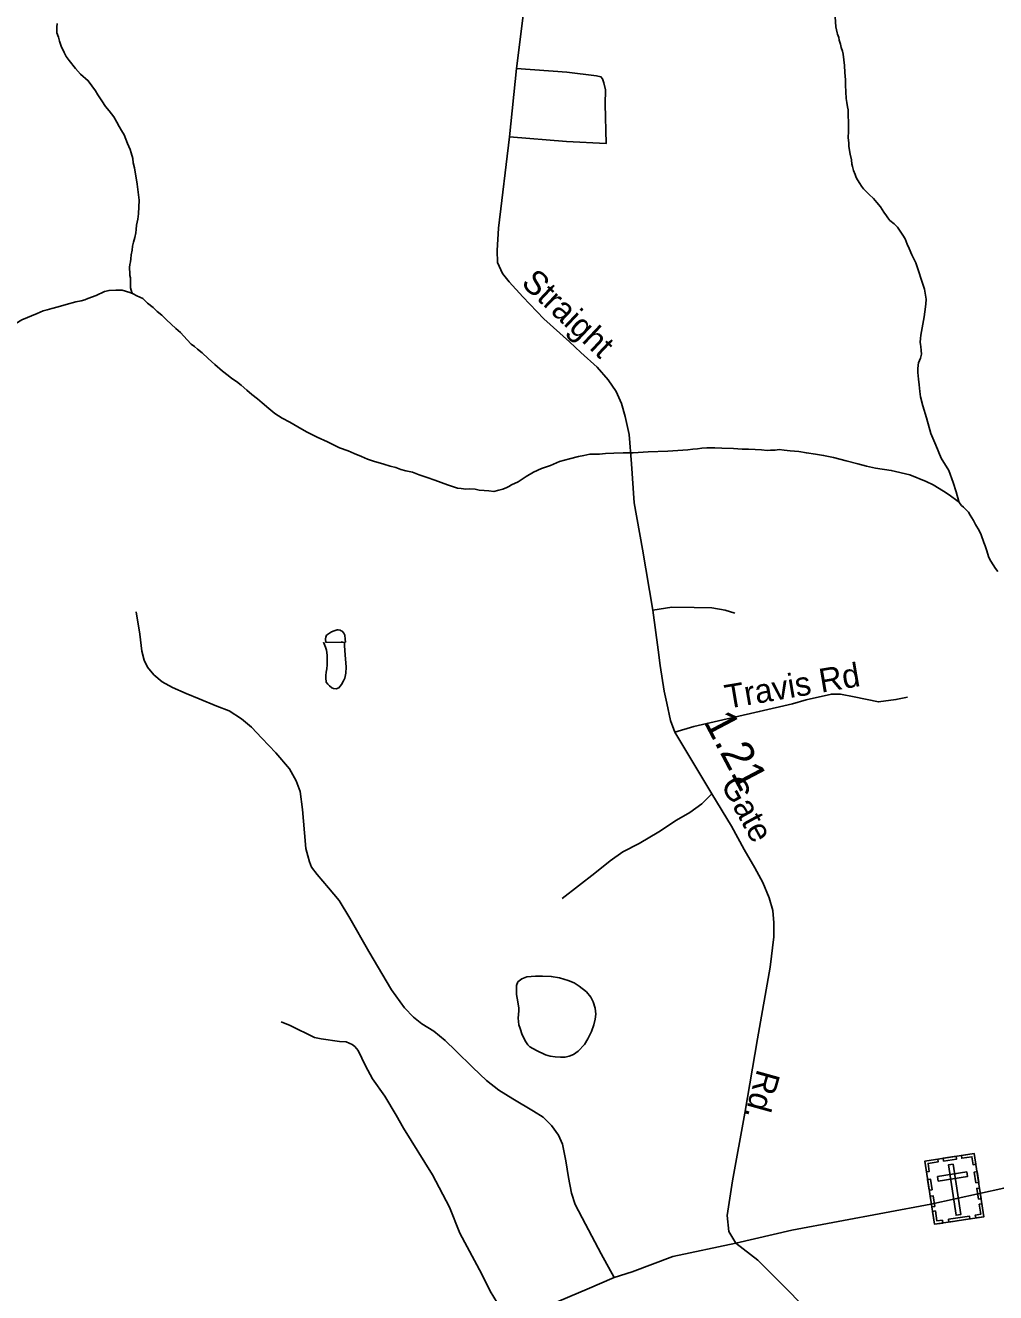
# Model space of a CAD drawing. Extents: x 2220236 to 2384410, y 720751 to 894131.
# Drawn here: x 2336165 to 2340031, y 863811 to 868860 of the extents above; entities that cross this region are included whole.
import ezdxf

# ---------------------------------------------------------------- set-up
doc = ezdxf.new("R2010")
doc.units = 0
for name, color, linetype in [('Exist Cultural Cemetery CELL', 7, 'Continuous'), ('Exist Hydrographic Creek Single Shore', 7, 'Continuous'), ('Exist Hydrographic Misc Water Feature', 7, 'Continuous'), ('Exist Hydrographic Pond Under 1500 Sq Ft', 7, 'Continuous'), ('Exist Road Non-System Type 51', 7, 'Continuous'), ('Exist Road Non-System Type 51 Label', 7, 'Continuous'), ('Exist Road Secondary Mileage Hundredths English Label', 7, 'Continuous'), ('Exist Road Secondary Type 51 Attributed', 7, 'Continuous'), ('Exist Road Secondary Type 51 Label', 7, 'Continuous')]:
    doc.layers.add(name, color=color, linetype=linetype)

msp = doc.modelspace()

# ---------------------------------------------------------------- linework, layer by layer
at = {"layer": 'Exist Cultural Cemetery CELL'}
for points in [[(2339748.9, 864334.9), (2339945.7, 864365.1), (2339984.4, 864113.5), (2339787.6, 864083.2)], [(2339952.3, 864322.3), (2339941.1, 864320.6), (2339936.2, 864352.4), (2339896.1, 864346.2), (2339894.4, 864357.2), (2339945.7, 864365.1)], [(2339755.5, 864292.1), (2339766.7, 864293.8), (2339761.8, 864325.6), (2339801.9, 864331.8), (2339800.2, 864342.8), (2339748.9, 864334.9)], [(2339822.1, 864346.1), (2339873.3, 864354), (2339875.1, 864342.7), (2339823.8, 864334.8)], [(2339861.1, 864322.5), (2339842.6, 864319.6), (2339873.5, 864119.2), (2339891.9, 864122.1)], [(2339766.7, 864218.8), (2339760.1, 864261.6), (2339771.4, 864263.3), (2339778, 864220.5)], [(2339799.6, 864273.8), (2339802.4, 864255.3), (2339918.8, 864273.3), (2339916, 864291.7)], [(2339952.2, 864248.3), (2339945.6, 864291.1), (2339956.8, 864292.9), (2339963.4, 864250.1)], [(2339962.2, 864183.2), (2339955.6, 864226), (2339966.8, 864227.7), (2339973.4, 864184.9)], [(2339776.9, 864152.3), (2339770.4, 864195.1), (2339781.6, 864196.9), (2339788.2, 864154.1)], [(2339951.7, 864108.4), (2339949.9, 864119.8), (2339971.6, 864123.1), (2339965.5, 864163.1), (2339976.5, 864164.8), (2339984.4, 864113.5)], [(2339820.3, 864088.3), (2339818.6, 864099.6), (2339796.8, 864096.3), (2339790.7, 864136.2), (2339779.7, 864134.5), (2339787.6, 864083.2)], [(2339842.7, 864103.3), (2339926.5, 864116.2), (2339928.3, 864104.9), (2339844.4, 864092)]]:
    msp.add_lwpolyline(points, close=True, dxfattribs=at)
at = {"layer": 'Exist Hydrographic Creek Single Shore'}
for points in [[(2336085.9, 867653.1), (2336097.9, 867657.9), (2336109.8, 867662.3), (2336151.2, 867687), (2336212.5, 867712.5), (2336236.3, 867723.3), (2336251.3, 867727.2), (2336270.1, 867732.3), (2336296.1, 867738.9), (2336327.9, 867747.8), (2336365.6, 867758.2), (2336387.3, 867763.3), (2336401.3, 867767.2), (2336413.3, 867771.6), (2336446.9, 867784.5), (2336480.4, 867800), (2336498.6, 867804), (2336525.8, 867805.1), (2336550.4, 867805.1), (2336581, 867795.9), (2336592, 867791.4)], [(2336592, 867791.4), (2336595, 867790.5), (2336609.1, 867782.9), (2336633.5, 867771.8), (2336652, 867753.5), (2336674.3, 867736.4), (2336690.7, 867720.6), (2336709.1, 867705), (2336727.5, 867687.7), (2336746, 867670.4), (2336764.4, 867652.4), (2336782.8, 867636.7), (2336809.6, 867607.3), (2336826.1, 867589.9), (2336838.3, 867580.6), (2336850.5, 867570.6), (2336869.2, 867555), (2336893.7, 867533.6), (2336920.3, 867508.5), (2336950.9, 867482.8), (2336973.3, 867465.7), (2336987.6, 867453.8), (2337006.1, 867440.8), (2337024.4, 867426.7), (2337046.9, 867407), (2337067.3, 867389.8), (2337089.7, 867372.6), (2337108.1, 867357), (2337134.6, 867333.4), (2337159.4, 867314.1), (2337187.7, 867294.6), (2337218.2, 867279.4), (2337250.5, 867260.4), (2337285.1, 867241.1), (2337327.7, 867219.9), (2337368.2, 867201.2), (2337416.8, 867177), (2337451.4, 867165.2), (2337475.5, 867153.8), (2337503.8, 867142.8), (2337528.3, 867131.3), (2337552.2, 867124.1), (2337592.7, 867112.6), (2337619, 867103.8), (2337640.9, 867098.2), (2337661.2, 867090.8), (2337681.5, 867085.1), (2337707.6, 867079.6), (2337733.9, 867070.1), (2337766.2, 867059), (2337796.5, 867048.1), (2337846.9, 867029.5), (2337887.1, 867016.4), (2337901.3, 867014.6), (2337919.4, 867012.8), (2337933.5, 867013.3), (2337957.6, 867012), (2337973.5, 867008.4), (2337993.5, 867006.9), (2338011.7, 867005.1), (2338031.8, 867003.6), (2338051.6, 867008.3), (2338067.5, 867012.3), (2338083.3, 867018.8), (2338091.3, 867023.1), (2338101.3, 867029.4), (2338128.6, 867042), (2338160.3, 867063), (2338189.8, 867079.6), (2338221.7, 867094.1), (2338257.3, 867107), (2338293.1, 867122.6), (2338332.7, 867133.1), (2338368.4, 867142.1), (2338390.5, 867147), (2338414.3, 867151.2), (2338432.4, 867152), (2338452.4, 867152.1), (2338476.2, 867154.7), (2338510.3, 867156.1), (2338546.4, 867156.6), (2338586.4, 867157.6), (2338646.3, 867160.7), (2338724.4, 867163.3), (2338804.2, 867168.8), (2338824.1, 867171.3), (2338843.7, 867173.7), (2338860, 867176.1), (2338880, 867176.9), (2338912.2, 867177.5), (2338940.1, 867176.1), (2338986.2, 867174), (2339021.4, 867171.2), (2339046.3, 867171.5), (2339072.3, 867170), (2339098.3, 867168.8), (2339120.4, 867167)], [(2339120.4, 867167), (2339134.5, 867167.6), (2339152.5, 867167.7), (2339168.5, 867170), (2339188.6, 867168.2), (2339212.7, 867165.2), (2339246.6, 867162.4), (2339276.7, 867157), (2339313, 867152), (2339345.1, 867146.7), (2339385.5, 867137.9), (2339435.9, 867125.2), (2339482, 867113.9), (2339516.5, 867104.5), (2339552.6, 867095.5), (2339615, 867087.2), (2339689.3, 867068.9), (2339754, 867043), (2339782.5, 867029.4), (2339823.2, 867004.8), (2339845.5, 866989.3), (2339882, 866963.6), (2339885.1, 866959.8)], [(2339885.1, 866959.8), (2339894.5, 866947.7), (2339902.6, 866940.8), (2339912.9, 866930.4), (2339923.2, 866920.9), (2339929.5, 866909.1), (2339942.3, 866887.3), (2339950.5, 866871.2), (2339965.2, 866848.2), (2339973.5, 866830.4), (2339984.2, 866800.4), (2339988.7, 866786.8), (2339995, 866770.6), (2340003.7, 866740.4), (2340012.2, 866725.4), (2340020.7, 866710.9), (2340030.9, 866695.6), (2340039.2, 866683.8)]]:
    msp.add_lwpolyline(points, dxfattribs=at)
at = {"layer": 'Exist Hydrographic Misc Water Feature'}
for points in [[(2336291.9, 868867.2), (2336290.2, 868853), (2336290.5, 868844.8), (2336290.7, 868831.1), (2336297.4, 868813.3), (2336301.6, 868797.7), (2336308, 868777.6), (2336318.9, 868751.8), (2336327.1, 868736.4), (2336339.6, 868720.5), (2336364.5, 868688.7), (2336385.1, 868665.9), (2336415.7, 868639.9), (2336444.6, 868599.4), (2336453.2, 868583.3), (2336469.6, 868559.4), (2336484.3, 868537.7), (2336498.8, 868520.2), (2336517.1, 868496.3), (2336529.8, 868474.9), (2336538.4, 868457.2), (2336548.6, 868441.2), (2336559.2, 868423.6), (2336572, 868390.3), (2336582.6, 868366.1), (2336587, 868352.5), (2336593.5, 868330.4), (2336593.9, 868312.4), (2336600.3, 868293), (2336610.2, 868227.1), (2336617.8, 868163.4), (2336615.1, 868109.1), (2336613.3, 868087.7), (2336608, 868064.5), (2336606.5, 868047), (2336605.1, 868033.2), (2336601.2, 868015), (2336595.7, 867996.7), (2336592.1, 867980.1), (2336590.4, 867965.3), (2336587, 867946.1), (2336585.6, 867930.6), (2336583.8, 867918.1), (2336581.3, 867908.1), (2336580.5, 867896), (2336580.4, 867890.1), (2336581, 867876.3), (2336581.1, 867863.8), (2336583.5, 867854.1), (2336583.6, 867844.2), (2336584, 867834.4), (2336584.1, 867823.9), (2336584.5, 867814.1), (2336588.8, 867796.2), (2336592, 867791.4)], [(2339391.6, 868894.8), (2339394.5, 868854.9), (2339397, 868842.5), (2339399.5, 868830.5), (2339401.4, 868824.7), (2339405.8, 868812.7), (2339407.9, 868801.3), (2339412.5, 868785.1), (2339416, 868772.7), (2339421.2, 868757.5), (2339423, 868746.1), (2339425.9, 868723.3), (2339428.4, 868701), (2339429.9, 868672.5), (2339432.1, 868643.7), (2339432.7, 868621.8), (2339435.8, 868569.4), (2339438.1, 868553.7), (2339440.8, 868535.8), (2339442.9, 868523.7), (2339443.8, 868509), (2339443.7, 868495.9), (2339444.1, 868479.5), (2339444.5, 868461.4), (2339444.9, 868451.6), (2339445.1, 868437.5), (2339443.8, 868413.8), (2339446.4, 868391.6), (2339446.6, 868377.8), (2339451.4, 868347.5), (2339456, 868324), (2339458.3, 868307.7), (2339460.7, 868298), (2339464.9, 868282.4), (2339471.5, 868266.2), (2339475.6, 868254.3), (2339480, 868244.6), (2339490.4, 868230.9), (2339496.8, 868219), (2339504.7, 868209.5), (2339512.9, 868201.6), (2339527.3, 868185.8), (2339543.7, 868170.1), (2339558.2, 868154.3), (2339572.7, 868136.8), (2339585.3, 868116.6), (2339595.8, 868101.6), (2339601.7, 868093.7), (2339610, 868083.2), (2339626.3, 868070.1), (2339640.6, 868056.5), (2339651.1, 868040.6), (2339661.6, 868024.6), (2339670.1, 868009.5), (2339678.5, 867989.2), (2339686.8, 867971.5), (2339697.7, 867945.6), (2339712.4, 867914.4), (2339721, 867890.1), (2339738.3, 867836.7), (2339746.9, 867809.1), (2339751.5, 867784.7), (2339754.1, 867769.1), (2339752.3, 867749.3), (2339749.3, 867719), (2339745.9, 867699.1), (2339733.4, 867626.4), (2339732, 867612.3), (2339730.3, 867598.4), (2339731, 867589.2), (2339732.7, 867580.4)], [(2339732.7, 867580.4), (2339734.9, 867564.8), (2339735.6, 867550), (2339731.9, 867534.5), (2339724.1, 867516.1), (2339722.6, 867506.2), (2339720.9, 867492), (2339721.2, 867476.6), (2339723.9, 867450.4), (2339726.4, 867428.2), (2339729.1, 867402.1), (2339731.7, 867380.2), (2339740.7, 867344.4), (2339755.8, 867296.5), (2339773.4, 867234.8), (2339792.4, 867188), (2339813.9, 867136.4), (2339845.1, 867086.8), (2339862.2, 867039.2), (2339873.2, 867001.9), (2339884.3, 866963.7), (2339885.1, 866959.8)]]:
    msp.add_lwpolyline(points, dxfattribs=at)
at = {"layer": 'Exist Hydrographic Pond Under 1500 Sq Ft'}
for points in [[(2337362.5, 866401.7), (2337361, 866415.5), (2337362, 866423), (2337363.5, 866427), (2337365.3, 866430.4), (2337368.8, 866433.8), (2337377.1, 866439.1), (2337385.1, 866443.7), (2337395.1, 866447.4), (2337406.8, 866451.8), (2337411, 866452), (2337419, 866450), (2337423, 866448.5), (2337427, 866446.1), (2337433.2, 866438.1), (2337437.5, 866431.1), (2337439.8, 866414.7), (2337440, 866402.3)], [(2337352.7, 866402.4), (2337360.4, 866383), (2337364.5, 866370.7), (2337366.9, 866351.1), (2337367, 866324.9), (2337367.2, 866312.8), (2337365.5, 866296.9), (2337363.5, 866283.1), (2337361.7, 866270.5), (2337361.8, 866260.7), (2337364.1, 866242.7), (2337370, 866234.8), (2337376.2, 866228.4), (2337386.4, 866220.7), (2337393, 866218.6), (2337403.9, 866217.4), (2337414.2, 866221.1), (2337424.2, 866233.7), (2337431.9, 866248.1), (2337437.9, 866259.9), (2337441.7, 866279.7), (2337443.4, 866303.4), (2337438.8, 866351.8), (2337437.4, 866369.8), (2337436.2, 866389.4), (2337436.1, 866401.6), (2337423.5, 866403.7)], [(2337440, 866402.3), (2337362.5, 866401.7)], [(2338129.1, 864904.7), (2338131.2, 864933.3), (2338131.1, 864944.8), (2338126.8, 864970.2), (2338122.3, 864998.6), (2338122, 865014.3), (2338121.8, 865034.7), (2338127.8, 865049), (2338143.7, 865061.2), (2338163.4, 865069.2), (2338197.5, 865071.6), (2338225.4, 865071.7), (2338260.2, 865070.8), (2338293.6, 865064.7), (2338327.8, 865054.6), (2338351.8, 865045.1), (2338372.1, 865031.8), (2338400.2, 865009.9), (2338418.5, 864987.7), (2338426.8, 864970), (2338435.1, 864944.1), (2338437.3, 864920.5), (2338435.2, 864900.8), (2338429.9, 864878.2), (2338420.1, 864851.6), (2338406.6, 864821.5), (2338392.7, 864799.6), (2338367.2, 864773.3), (2338349.1, 864759.4), (2338332, 864752.8), (2338315.4, 864748.8), (2338297.6, 864749.1), (2338275.3, 864750.5), (2338255.5, 864752.9), (2338237.2, 864758.1), (2338201.1, 864775.3), (2338174.8, 864790.7), (2338167.3, 864798.6), (2338158.6, 864810.7), (2338144.3, 864838.7), (2338136.1, 864862.9), (2338131.8, 864878.5), (2338129.1, 864904.7)]]:
    msp.add_lwpolyline(points, dxfattribs=at)
at = {"layer": 'Exist Road Non-System Type 51'}
for points in [[(2338094.2, 868416.3), (2338321.3, 868398.2), (2338479.3, 868390.1), (2338475.6, 868546), (2338476.8, 868603.9), (2338470.4, 868631.8), (2338464.4, 868647.8), (2338458.2, 868655.8), (2338440.1, 868659.4), (2338322, 868674.2), (2338122.3, 868688.7)], [(2338991.8, 866518), (2338953.1, 866530.3), (2338900.4, 866539.1), (2338830.2, 866540.9), (2338740.6, 866542.6), (2338665, 866530.3)], [(2338511.6, 863871.4), (2338459.3, 863965.5), (2338396.8, 864083.7), (2338355.1, 864162), (2338341.2, 864207.2), (2338329, 864269.8), (2338318.6, 864335.9), (2338304.7, 864401.9), (2338289, 864438.5), (2338261.2, 864476.7), (2338228.2, 864509.7), (2338190, 864534.1), (2338106.6, 864582.8), (2338050.9, 864617.6), (2338002.3, 864655.8), (2337948.4, 864708), (2337880.6, 864774.1), (2337837.2, 864815.8), (2337792, 864852.3), (2337745.1, 864881.9), (2337712.1, 864908), (2337675.6, 864946.2), (2337623.5, 865017.5), (2337533.1, 865170.5), (2337458.4, 865302.7), (2337414.9, 865374), (2337373.2, 865424.4), (2337328, 865476.6), (2337305.4, 865506.1), (2337296.8, 865527), (2337289.8, 865551.3), (2337282.9, 865580.9), (2337277.6, 865643.5), (2337269, 865735.7), (2337260.3, 865807), (2337244.6, 865850.4), (2337216.8, 865897.4), (2337162.9, 865961.7), (2337107.3, 866020.8), (2337065.6, 866064.3), (2337025.7, 866097.3), (2336977, 866128.6), (2336928.3, 866147.8), (2336857.1, 866177.3), (2336805, 866198.2), (2336751.1, 866222.5), (2336709.4, 866245.1), (2336676.4, 866273), (2336652, 866302.5), (2336638.1, 866330.4), (2336629.5, 866366.9), (2336620.8, 866434.7), (2336606.9, 866523.4)], [(2339679.9, 866184.1), (2339633.9, 866173.6), (2339564, 866164.8), (2339467.2, 866185), (2339412.6, 866195.5), (2339376.8, 866195.5), (2339276, 866172.3), (2339221.3, 866157.6), (2339088.9, 866126.1), (2338828.3, 866067.2), (2338752.6, 866044)], [(2338900.8, 865798), (2338860.8, 865758), (2338812.5, 865724.4), (2338759.9, 865692.8), (2338688.5, 865646.5), (2338610.7, 865600.3), (2338545.5, 865566.6), (2338495.1, 865530.9), (2338434.1, 865482.5), (2338303.8, 865381.5)], [(2337184, 864890.5), (2337220.3, 864875), (2337316.8, 864828.1), (2337342.9, 864822.6), (2337417, 864811.4), (2337443.1, 864809.7), (2337467.1, 864800.1), (2337477.2, 864792.1), (2337491.4, 864776.2), (2337520.2, 864714.8), (2337548.7, 864663.1), (2337597.6, 864593.7), (2337642.5, 864518.3), (2337671, 864466.6), (2337787.3, 864280.1), (2337854.8, 864150.8), (2337896, 864047.5), (2337983.3, 863884), (2338016.9, 863816.7), (2338046.3, 863768.3), (2338067.4, 863726.3), (2338090.5, 863677.9)]]:
    msp.add_lwpolyline(points, dxfattribs=at)
at = {"layer": 'Exist Road Secondary Type 51 Attributed'}
for points in [[(2338201.3, 869325), (2338122.3, 868688.7), (2338094.2, 868416.3), (2338050.3, 868052.4), (2338045, 867962.8), (2338046.7, 867915.3), (2338066.1, 867871.4), (2338092.4, 867838), (2338146.9, 867778.2), (2338231.2, 867690.4), (2338333.1, 867599), (2338378.7, 867556.8), (2338443.7, 867498.8), (2338487.6, 867447.8), (2338519.2, 867402.1), (2338539.9, 867353.1), (2338554.4, 867301.9), (2338571.3, 867229.5), (2338579.8, 867113.9), (2338590.4, 866957.4), (2338623.8, 866772.9), (2338665, 866530.3), (2338686.4, 866372.2), (2338694.8, 866309.1), (2338710.5, 866208.1), (2338721.1, 866159.7), (2338735.8, 866090.3), (2338752.6, 866044), (2338900.8, 865798), (2338978.2, 865669.8), (2339029.2, 865576.5), (2339072.1, 865503.5), (2339103.6, 865444.6), (2339128.8, 865383.6), (2339143.5, 865333.1), (2339147.7, 865284.8), (2339147.7, 865228), (2339133, 865108.1), (2339082.6, 864822.1), (2339032.1, 864525.5), (2338982.7, 864256.8), (2338961.8, 864118.7), (2338968.1, 864053.8), (2338996.1, 864008.6)], [(2338996.1, 864008.6), (2339219.5, 864059.3), (2339772.1, 864164), (2340063.2, 864227.3), (2340236.8, 864255.4), (2340823, 864382.4), (2341012.7, 864412.8), (2341840.4, 864576.5), (2342175.6, 864638.6), (2342272.8, 864661.2), (2342430.2, 864747.7), (2342576.9, 864845.3), (2342659.9, 864930.3), (2342849.7, 865108.6), (2342966.2, 865229.8), (2343072.2, 865333.5)], [(2336412.7, 862595.3), (2336683.3, 862786.1), (2336866.1, 862906), (2336992.2, 862985.9), (2337168.8, 863097.4), (2337345.4, 863211), (2337609.1, 863368.7), (2337735.3, 863444.4), (2337831.9, 863515.9), (2337941.2, 863593.8), (2338090.5, 863677.9), (2338256, 863762), (2338403.7, 863824.6), (2338511.6, 863871.4), (2338582.7, 863894.2), (2338745.2, 863955), (2338996.1, 864008.6)], [(2338996.1, 864008.6), (2339083, 863939.7), (2339175.1, 863848.3), (2339278.1, 863743.1), (2339416.8, 863593.8), (2339498.8, 863505.4), (2339555.5, 863440.2), (2339616.5, 863366.6), (2339679.5, 863278.3), (2339734.2, 863189.9), (2339788.8, 863089), (2339860.3, 862964.9), (2339933.9, 862855.5), (2340027.1, 862739.4), (2340228, 862483.8)]]:
    msp.add_lwpolyline(points, dxfattribs=at)

# ---------------------------------------------------------------- texts
at = {"layer": 'Exist Road Non-System Type 51 Label'}
msp.add_text('Travis Rd', height=95, rotation=9.6585, dxfattribs=at).set_placement((2338960.3, 866137.1))
at = {"layer": 'Exist Road Secondary Mileage Hundredths English Label'}
msp.add_text('1.21', height=125, rotation=297.8156, dxfattribs=at).set_placement((2338865.1, 866087.9))
at = {"layer": 'Exist Road Secondary Type 51 Label'}
for s, rotation, p in [('Straight', 316.7596, (2338136.5, 867828.9)), ('Gate', 298.6622, (2338933.5, 865837.1)), ('Rd.', 254.4817, (2339082.1, 864704.5))]:
    msp.add_text(s, height=95, rotation=rotation, dxfattribs=at).set_placement(p)

doc.saveas('drawing.dxf')
